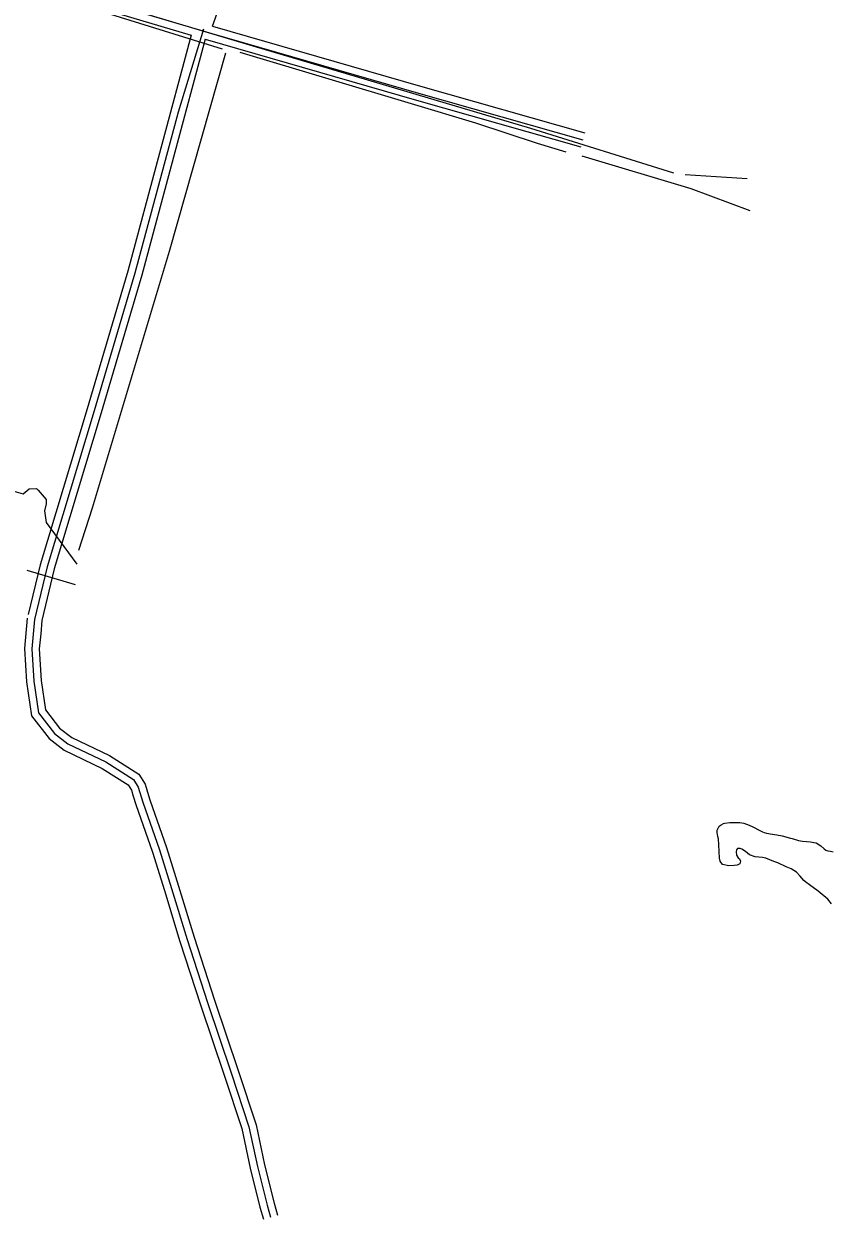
# Model space of a CAD drawing. Extents: x 3161665 to 3199565, y 885729 to 911164.
# Drawn here: x 3167711 to 3169358, y 893873 to 896313 of the extents above; entities that cross this region are included whole.
import ezdxf

# ---------------------------------------------------------------- set-up
doc = ezdxf.new("R2010")
doc.units = 0
doc.layers.add('V-ROAD-CNTR', color=7, linetype='Continuous')
doc.layers.add('V-TOPO-SHOR', color=7, linetype='Continuous')

msp = doc.modelspace()

# ---------------------------------------------------------------- linework, layer by layer
at = {"layer": 'V-ROAD-CNTR'}
for points in [[(3165893.8, 896957.2), (3165951.6, 896939.9), (3166358, 896816.2), (3166795.9, 896680.4), (3167236.1, 896546.9), (3167728.6, 896402.2), (3168094.5, 896293.3), (3168516.3, 896171.3), (3168851.4, 896076)], [(3165893.8, 896941.5), (3165947.3, 896925.5), (3166353.6, 896801.9), (3166791.5, 896666), (3167231.8, 896532.5), (3167724.4, 896387.8), (3168052.2, 896290.2)], [(3168095.5, 896308.6), (3168303.9, 896889.7)], [(3168076.1, 896298.8), (3168077.3, 896302.3), (3168025.6, 896133), (3167937.3, 895804), (3167852.5, 895516), (3167758.4, 895204.2), (3167732.8, 895096.9), (3167727.4, 895037.1), (3167731.2, 894970.8), (3167740.5, 894906.4), (3167773.2, 894864.2), (3167800.9, 894842.8), (3167878, 894806), (3167934.9, 894769.9), (3167944.4, 894754.3), (3167953.7, 894724.1), (3167987.9, 894626.5), (3168012.3, 894547.8), (3168043.8, 894443.7), (3168085.3, 894315), (3168134.1, 894171.4), (3168170.3, 894061.1), (3168187.4, 893980.1), (3168207.2, 893901), (3168214, 893876.6)], [(3168095.5, 896308.6), (3168520.5, 896185.7), (3168855.5, 896090.5)], [(3168052.2, 896290.2), (3167922.9, 895808.1), (3167838.2, 895520.3), (3167743.9, 895208.1), (3167719.8, 895107.2)], [(3168081, 896281.6), (3167951.8, 895799.9), (3167866.9, 895511.7), (3167772.9, 895200.3), (3167747.6, 895094.5), (3167745.2, 895067.5)], [(3168081, 896281.6), (3168512.2, 896156.9), (3168847.3, 896061.6)], [(3167717.9, 895099.2), (3167712.3, 895037.4), (3167716.3, 894969.3), (3167726.2, 894900.4), (3167762.5, 894853.5), (3167793, 894829.9), (3167870.8, 894792.8), (3167923.9, 894759.1), (3167930.6, 894748.1), (3167934.2, 894736.4)], [(3167745.2, 895067.5), (3167742.4, 895036.9), (3167746.2, 894972.3), (3167754.8, 894912.5), (3167783.9, 894874.9), (3167808.8, 894855.6), (3167885.3, 894819.1), (3167945.8, 894780.7), (3167958.1, 894760.6), (3167965.3, 894737.4)], [(3167934.2, 894736.4), (3167939.5, 894719.4), (3167973.7, 894621.8), (3167998, 894543.4), (3168029.5, 894439.2), (3168071.1, 894310.3), (3168119.8, 894166.6), (3168155.8, 894057.2), (3168172.7, 893976.8), (3168192.7, 893897.2), (3168199.6, 893872.5)], [(3167965.3, 894737.4), (3167968, 894728.8), (3168002.2, 894631.2), (3168026.7, 894552.2), (3168058.2, 894448.2), (3168099.6, 894319.7), (3168148.3, 894176.1), (3168184.8, 894065), (3168202, 893983.5), (3168221.7, 893904.9), (3168228.5, 893880.6)]]:
    msp.add_lwpolyline(points, dxfattribs=at)
at = {"layer": 'V-TOPO-SHOR'}
for p, q in [((3169060.2, 896005.5), (3169186.6, 895997.4)), ((3167717.1, 895197.6), (3167815.6, 895168.3))]:
    msp.add_line(p, q, dxfattribs=at)
for points in [[(3166891.6, 896651.5), (3167256.2, 896543.3), (3167633.1, 896431.7), (3168177.8, 896268.2), (3168744.8, 896100.2), (3169036.7, 896008.9)], [(3167828.2, 896351.2), (3168115.7, 896262.2)], [(3168122.3, 896253.2), (3168007.3, 895848.3), (3167850.6, 895323.8), (3167822.4, 895237.7)], [(3168151.5, 896255.4), (3168501.5, 896150.5), (3168632.4, 896111.1), (3168758.7, 896069.4), (3168816.9, 896051.4)], [(3168849.3, 896043.4), (3169071.9, 895976.9), (3169192.6, 895931.9)], [(3167051.7, 895419.6), (3167100.2, 895559.4), (3167114.8, 895587.3), (3167157.4, 895625.3), (3167198.9, 895650.9), (3167238.1, 895669.8), (3167263.8, 895675.4), (3167297.4, 895666.4), (3167328.7, 895650.6), (3167384.5, 895603.5), (3167500.7, 895491.3), (3167585.6, 895415), (3167645.9, 895374.6), (3167690.6, 895358.9), (3167709.6, 895353.2), (3167722, 895363.3), (3167736.5, 895364.3), (3167739.9, 895361), (3167756.6, 895341.9), (3167756.6, 895333), (3167753.2, 895318.4), (3167756.5, 895294.9), (3167819, 895209.7)], [(3169358.8, 894516), (3169351.2, 894525.6), (3169331.9, 894542.4), (3169314.2, 894555.2), (3169306.4, 894560.3), (3169302.6, 894564.2), (3169295, 894572.9), (3169287.4, 894581.2), (3169282.3, 894584.6), (3169276.8, 894587.5), (3169266.2, 894592), (3169249.6, 894599.9), (3169241.4, 894602.7), (3169224.8, 894609.2), (3169218, 894610.8), (3169210.8, 894611.4), (3169203, 894612.4), (3169191.6, 894616.4), (3169183.6, 894622.9), (3169175.8, 894627.9), (3169172.5, 894629.2), (3169167.1, 894629.4), (3169165, 894626.6), (3169164.7, 894622.1), (3169165, 894615.8), (3169168.8, 894610.5), (3169171.2, 894608.3), (3169173.6, 894603.5), (3169172.1, 894598), (3169166.3, 894595.5), (3169160.5, 894594.3), (3169149.7, 894593.9), (3169136.4, 894596.5), (3169131.7, 894603.1), (3169130.5, 894609.3), (3169129.3, 894636.8), (3169128.4, 894649), (3169127.3, 894653.4), (3169125.6, 894662), (3169125.4, 894666.9), (3169130, 894674.8), (3169133.9, 894677.7), (3169138.4, 894680.1), (3169141.5, 894680.7), (3169151.8, 894682), (3169162.6, 894682.5), (3169172.1, 894682), (3169179.9, 894680.9), (3169190.9, 894676.9), (3169198.7, 894673.2), (3169212.5, 894666.1), (3169218.5, 894663.6), (3169221.7, 894661.9), (3169226.7, 894660.8), (3169230.4, 894659.6), (3169234, 894659.3), (3169247.2, 894657.1), (3169258.1, 894654.9), (3169275.5, 894650.6), (3169278.7, 894649.4), (3169291.9, 894645.9), (3169299.7, 894644.4), (3169316, 894642.9), (3169322.8, 894641.8), (3169327.8, 894640.7), (3169337.5, 894634.7), (3169344.1, 894628.3), (3169347.4, 894625.7), (3169351.5, 894624.5), (3169357, 894623.8), (3169362.4, 894622.2)]]:
    msp.add_lwpolyline(points, dxfattribs=at)

doc.saveas('drawing.dxf')
